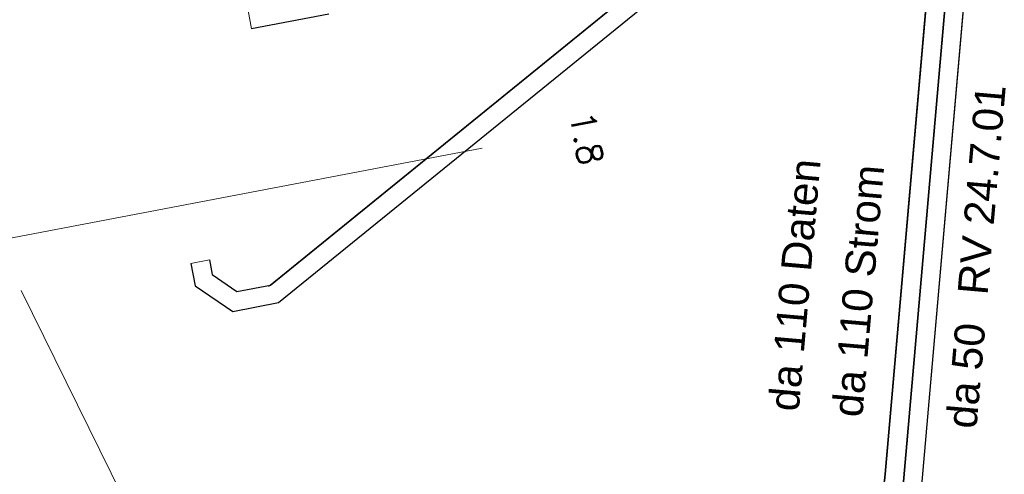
# Model space of a CAD drawing. Header units: metres. Extents: x -502 to 161, y -108 to 174.
# Tile 523 of 656: x -153.77 to -145.93, y 13.78 to 17.4. Entities that reach past the tile are written whole.
import ezdxf

# ---------------------------------------------------------------- set-up
doc = ezdxf.new("R2010")
doc.units = ezdxf.units.M
doc.header["$LTSCALE"] = 0.1
doc.linetypes.add('2-1', pattern=[0.17, 0.06, -0.025, 0.06, -0.025])
doc.linetypes.add('237', pattern=[93, 75, -18])
for name, color, linetype in [('BRI31-005.05-5p02-Koordinierung Lageplan 4. BA ZOB West 2022-06-15', 7, 'Continuous'), ('BRI31-005.06-5f07-Koordinierung Lageplan 4. BA ZOB Fernbusbahnh', 7, 'Continuous'), ('BRI31-005.07-5f08-Koordinierung Lageplan 4. BA Radstation - Seeterrasse 2023-05-31', 7, 'Continuous')]:
    doc.layers.add(name, color=color, linetype=linetype)
doc.styles.add('Arial', font='arial.ttf')
doc.styles.add('Txt', font='txt_____.ttf')

msp = doc.modelspace()

# ---------------------------------------------------------------- linework, layer by layer
at = {"layer": 'BRI31-005.05-5p02-Koordinierung Lageplan 4. BA ZOB West 2022-06-15', "color": 7, "linetype": 'Continuous', "lineweight": 35, "transparency": 33554687}
msp.add_line((-146.409, 19.1092), (-146.8755, 13.7759), dxfattribs=at)
at = {"layer": 'BRI31-005.05-5p02-Koordinierung Lageplan 4. BA ZOB West 2022-06-15', "color": 1, "linetype": 'Continuous', "lineweight": 18, "true_color": 0xff0000, "transparency": 33554687}
for p, q in [((-148.1356, 18.0422), (-151.6928, 15.155)), ((-148.4392, 17.989), (-151.7873, 15.2714)), ((-152.4547, 12.5987), (-153.7579, 15.241))]:
    msp.add_line(p, q, dxfattribs=at)
at = {"layer": 'BRI31-005.05-5p02-Koordinierung Lageplan 4. BA ZOB West 2022-06-15', "color": 7, "linetype": 'Continuous', "lineweight": 13, "transparency": 33554687}
for p, q in [((-151.95, 17.471), (-151.922, 17.3236)), ((-152.2581, 15.4833), (-152.4055, 15.4552))]:
    msp.add_line(p, q, dxfattribs=at)
at = {"layer": 'BRI31-005.05-5p02-Koordinierung Lageplan 4. BA ZOB West 2022-06-15', "color": 1, "linetype": 'Continuous', "lineweight": 25, "true_color": 0xff0000, "transparency": 33554687}
msp.add_line((-151.3084, 17.4405), (-151.922, 17.3236), dxfattribs=at)
at = {"layer": 'BRI31-005.05-5p02-Koordinierung Lageplan 4. BA ZOB West 2022-06-15', "color": 3, "linetype": 'Continuous', "lineweight": 35, "true_color": 0x00ff00, "transparency": 33554687, "flags": 128}
msp.add_lwpolyline([(-146.2595, 19.0962), (-146.7646, 13.3222, -0.398237), (-147.7932, 12.4099), (-147.7932, 12.4099, 0.045716), (-151.3819, 12.198), (-151.3819, 12.198), (-151.3819, 12.198, 0.050586), (-152.4179, 11.9319), (-152.4179, 11.9319, -0.041308), (-153.2128, 11.7119), (-153.4584, 11.6653)], format="xyb", dxfattribs=at)
at = {"layer": 'BRI31-005.05-5p02-Koordinierung Lageplan 4. BA ZOB West 2022-06-15', "color": 1, "linetype": '237', "lineweight": 25, "true_color": 0xff0000, "transparency": 33554687, "flags": 128}
msp.add_lwpolyline([(-146.1501, 12.7214), (-146.1501, 12.7214, -0.422737), (-146.6191, 13.2641), (-146.6191, 13.2641), (-146.1101, 19.0831)], format="xyb", dxfattribs=at)
at = {"layer": 'BRI31-005.05-5p02-Koordinierung Lageplan 4. BA ZOB West 2022-06-15', "color": 1, "linetype": 'Continuous', "lineweight": 25, "true_color": 0xff0000, "transparency": 33554687, "flags": 128}
for points in [[(-152.2581, 15.4833), (-152.2358, 15.3665), (-152.0391, 15.2328), (-151.7728, 15.2836), (-148.3346, 18.0738)], [(-152.4055, 15.4552), (-152.3715, 15.2774), (-152.072, 15.0738), (-151.7076, 15.1433), (-148.2401, 17.9574)]]:
    msp.add_lwpolyline(points, dxfattribs=at)
at = {"layer": 'BRI31-005.05-5p02-Koordinierung Lageplan 4. BA ZOB West 2022-06-15', "color": 7, "linetype": 'Continuous', "lineweight": 35, "transparency": 33554687, "flags": 128}
msp.add_lwpolyline([(-146.8755, 13.7759, -0.396518), (-147.8981, 12.8634, 0.053511), (-152.1849, 12.5177), (-152.4305, 12.4711)], format="xyb", dxfattribs=at)
at = {"layer": 'BRI31-005.06-5f07-Koordinierung Lageplan 4. BA ZOB Fernbusbahnh', "color": 40, "linetype": 'Continuous', "lineweight": 9, "true_color": 0xffbf00, "transparency": 33554687}
msp.add_line((-150.0867, 16.3745), (-191.4492, 8.4869), dxfattribs=at)
at = {"layer": 'BRI31-005.07-5f08-Koordinierung Lageplan 4. BA Radstation - Seeterrasse 2023-05-31', "color": 7, "linetype": 'Continuous', "lineweight": 30, "transparency": 33554687}
msp.add_line((-146.409, 19.1092), (-146.8755, 13.7759), dxfattribs=at)
msp.add_line((-146.409, 19.1092), (-146.8755, 13.7759), dxfattribs=at)
at = {"layer": 'BRI31-005.07-5f08-Koordinierung Lageplan 4. BA Radstation - Seeterrasse 2023-05-31', "color": 7, "linetype": 'Continuous', "lineweight": 9, "transparency": 33554687}
msp.add_line((-151.95, 17.471), (-151.922, 17.3236), dxfattribs=at)
msp.add_line((-151.95, 17.471), (-151.922, 17.3236), dxfattribs=at)
at = {"layer": 'BRI31-005.07-5f08-Koordinierung Lageplan 4. BA Radstation - Seeterrasse 2023-05-31', "color": 1, "linetype": 'Continuous', "lineweight": 20, "true_color": 0xff0000, "transparency": 33554687}
msp.add_line((-151.3084, 17.4405), (-151.922, 17.3236), dxfattribs=at)
msp.add_line((-151.3084, 17.4405), (-151.922, 17.3236), dxfattribs=at)
at = {"layer": 'BRI31-005.07-5f08-Koordinierung Lageplan 4. BA Radstation - Seeterrasse 2023-05-31', "color": 1, "linetype": 'Continuous', "lineweight": 13, "true_color": 0xff0000, "transparency": 33554687}
msp.add_line((-152.4547, 12.5987), (-153.7579, 15.241), dxfattribs=at)
msp.add_line((-152.4547, 12.5987), (-153.7579, 15.241), dxfattribs=at)
at = {"layer": 'BRI31-005.07-5f08-Koordinierung Lageplan 4. BA Radstation - Seeterrasse 2023-05-31', "color": 3, "linetype": '2-1', "lineweight": 30, "true_color": 0x00ff00, "transparency": 33554687, "flags": 128}
msp.add_lwpolyline([(-146.2595, 19.0962), (-146.7646, 13.3222, -0.398237), (-147.7932, 12.4099), (-147.7932, 12.4099, 0.045716), (-151.3819, 12.198), (-151.3819, 12.198), (-151.3819, 12.198, 0.050586), (-152.4179, 11.9319), (-152.4179, 11.9319, -0.041308), (-153.2128, 11.7119), (-153.4584, 11.6653)], format="xyb", dxfattribs=at)
msp.add_lwpolyline([(-146.2595, 19.0962), (-146.7646, 13.3222, -0.398237), (-147.7932, 12.4099), (-147.7932, 12.4099, 0.045716), (-151.3819, 12.198), (-151.3819, 12.198), (-151.3819, 12.198, 0.050586), (-152.4179, 11.9319), (-152.4179, 11.9319, -0.041308), (-153.2128, 11.7119), (-153.4584, 11.6653)], format="xyb", dxfattribs=at)
at = {"layer": 'BRI31-005.07-5f08-Koordinierung Lageplan 4. BA Radstation - Seeterrasse 2023-05-31', "color": 1, "linetype": 'Continuous', "lineweight": 20, "true_color": 0xff0000, "transparency": 33554687, "flags": 128}
msp.add_lwpolyline([(-146.1501, 12.7214), (-146.1501, 12.7214, -0.422737), (-146.6191, 13.2641), (-146.6191, 13.2641), (-146.1101, 19.0831)], format="xyb", dxfattribs=at)
msp.add_lwpolyline([(-146.1501, 12.7214), (-146.1501, 12.7214, -0.422737), (-146.6191, 13.2641), (-146.6191, 13.2641), (-146.1101, 19.0831)], format="xyb", dxfattribs=at)
at = {"layer": 'BRI31-005.07-5f08-Koordinierung Lageplan 4. BA Radstation - Seeterrasse 2023-05-31', "color": 7, "linetype": 'Continuous', "lineweight": 30, "transparency": 33554687, "flags": 128}
msp.add_lwpolyline([(-146.8755, 13.7759, -0.396518), (-147.8981, 12.8634, 0.053511), (-152.1849, 12.5177), (-152.4305, 12.4711)], format="xyb", dxfattribs=at)
msp.add_lwpolyline([(-146.8755, 13.7759, -0.396518), (-147.8981, 12.8634, 0.053511), (-152.1849, 12.5177), (-152.4305, 12.4711)], format="xyb", dxfattribs=at)

# ---------------------------------------------------------------- texts
at = {"layer": 'BRI31-005.05-5p02-Koordinierung Lageplan 4. BA ZOB West 2022-06-15', "color": 1, "true_color": 0xff0000, "transparency": 33554687, "attachment_point": 1, "line_spacing_factor": 0.25}
for s, insert, char_height, rotation, style in [('RV 24.7.01', (-146.2993, 15.2188), 0.24, 85.00113, 'Arial'), ('1.8', (-149.195, 16.6823), 0.2, 280.78267, 'Txt'), ('da 50', (-146.3879, 14.1545), 0.24, 85.00113, 'Arial')]:
    msp.add_mtext(s, dxfattribs=dict(at, insert=insert, char_height=char_height, rotation=rotation, style=style))
at = {"layer": 'BRI31-005.05-5p02-Koordinierung Lageplan 4. BA ZOB West 2022-06-15', "color": 7, "transparency": 33554687, "char_height": 0.24, "attachment_point": 1, "rotation": 85.00113, "line_spacing_factor": 0.25, "style": 'Arial'}
for s, insert in [('da 110 Daten', (-147.8035, 14.2919)), ('da 110 Strom', (-147.2973, 14.2455))]:
    msp.add_mtext(s, dxfattribs=dict(at, insert=insert))
at = {"layer": 'BRI31-005.07-5f08-Koordinierung Lageplan 4. BA Radstation - Seeterrasse 2023-05-31', "color": 1, "true_color": 0xff0000, "transparency": 33554687, "attachment_point": 1, "line_spacing_factor": 0.25}
for s, insert, char_height, rotation, style in [('RV 24.7.01', (-146.2993, 15.2188), 0.24, 85.00113, 'Arial'), ('RV 24.7.01', (-146.2993, 15.2188), 0.24, 85.00113, 'Arial'), ('1.8', (-149.195, 16.6823), 0.2, 280.78267, 'Txt'), ('1.8', (-149.195, 16.6823), 0.2, 280.78267, 'Txt'), ('da 50', (-146.3879, 14.1545), 0.24, 85.00113, 'Arial'), ('da 50', (-146.3879, 14.1545), 0.24, 85.00113, 'Arial')]:
    msp.add_mtext(s, dxfattribs=dict(at, insert=insert, char_height=char_height, rotation=rotation, style=style))
at = {"layer": 'BRI31-005.07-5f08-Koordinierung Lageplan 4. BA Radstation - Seeterrasse 2023-05-31', "color": 7, "transparency": 33554687, "char_height": 0.24, "attachment_point": 1, "rotation": 85.00113, "line_spacing_factor": 0.25, "style": 'Arial'}
for s, insert in [('da 110 Daten', (-147.8035, 14.2919)), ('da 110 Daten', (-147.8035, 14.2919)), ('da 110 Strom', (-147.2973, 14.2455)), ('da 110 Strom', (-147.2973, 14.2455))]:
    msp.add_mtext(s, dxfattribs=dict(at, insert=insert))

doc.saveas('drawing.dxf')
